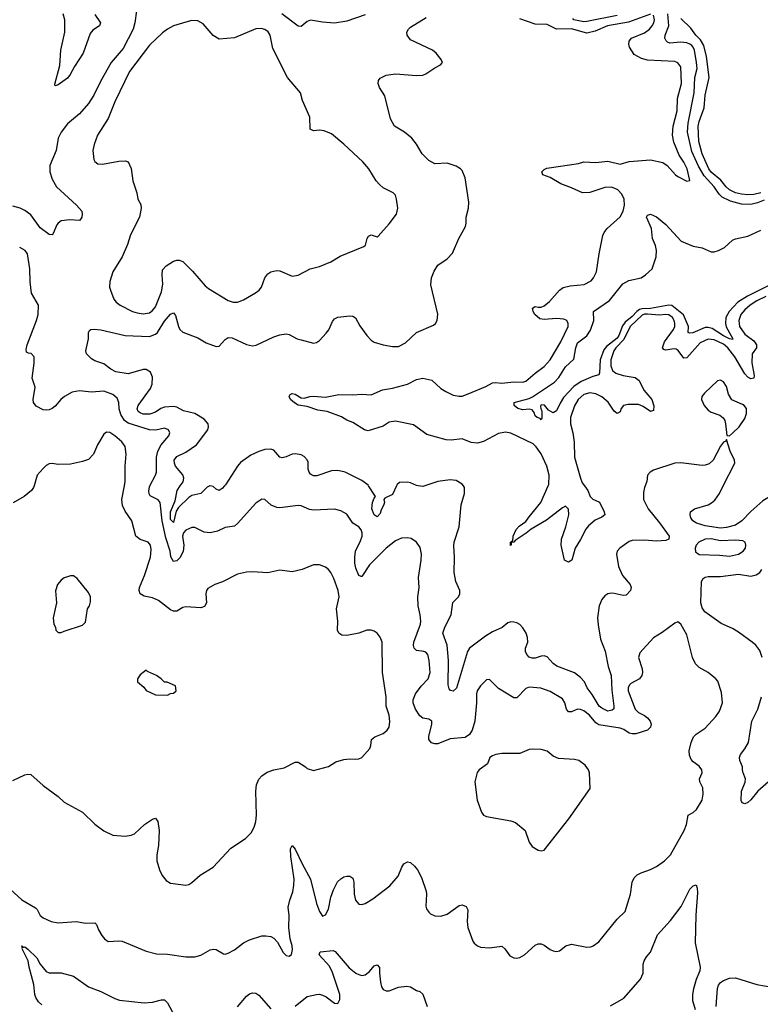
# Model space of a CAD drawing. Header units: inches. Extents: x 1473912 to 1647258, y 640388 to 773423.
# Tile 288 of 420: x 1533776 to 1538653, y 736585 to 743071. Entities that reach past the tile are written whole.
import ezdxf

# ---------------------------------------------------------------- set-up
doc = ezdxf.new("R2010")
doc.units = ezdxf.units.IN
doc.header["$MEASUREMENT"] = 0
doc.layers.add('B5733', color=7, linetype='Continuous')
doc.layers.add('B5734', color=7, linetype='Continuous')

msp = doc.modelspace()

# ---------------------------------------------------------------- linework, layer by layer
at = {"layer": 'B5733', "color": 5}
for points, elevation in [([(1533690, 737364.4), (1533790, 737273.7), (1533880.7, 737220.7), (1533890.5, 737210), (1533910.4, 737170), (1533930, 737155.3), (1533982.8, 737130), (1534030, 737120.9), (1534150, 737130.4), (1534210, 737120.5), (1534270, 737120.7), (1534282.8, 737110), (1534295.9, 737075.9), (1534318, 737038), (1534335.3, 737015.3), (1534358, 736998), (1534430, 737004), (1534450, 737000.7), (1534610, 736935.5), (1534676.7, 736916.7), (1534750, 736914.4), (1534870, 736898.4), (1534930, 736898.4), (1534970, 736908.2), (1535030, 736944), (1535050, 736947.3), (1535070, 736946), (1535118, 736918), (1535130, 736914.8), (1535150, 736920.7), (1535190, 736944.4), (1535249.8, 736990.3), (1535289.7, 737010.3), (1535370, 737035.5), (1535395.9, 737035.9), (1535430, 737030.8), (1535450, 737021), (1535474.6, 736994.6), (1535510, 736926.8), (1535530, 736906.8), (1535550, 736901), (1535566, 736914), (1535573, 736947), (1535571, 736970), (1535556.6, 737016.6), (1535548, 737090), (1535549.8, 737170), (1535545, 737225), (1535554, 737270), (1535573.7, 737326.3), (1535581.6, 737370), (1535583.2, 737410), (1535561.4, 737558.6), (1535559.6, 737610), (1535570, 737630.6), (1535590, 737607.3), (1535635.2, 737510), (1535690.2, 737410), (1535730.2, 737250), (1535750, 737197.3), (1535770, 737164.9), (1535790, 737173.4), (1535810, 737210.7), (1535824.4, 737290), (1535841.9, 737338.1), (1535868.4, 737391.6), (1535890, 737412), (1535910, 737424.2), (1535930, 737428.8), (1535950, 737428.4), (1535970, 737414.8), (1535977.4, 737390), (1535977.7, 737310), (1535987.6, 737270), (1536010, 737245.5), (1536030, 737241.6), (1536050, 737248.4), (1536100.7, 737279.3), (1536213.7, 737366.3), (1536267.3, 737430), (1536291.7, 737488.3), (1536306, 737510), (1536330, 737524), (1536350, 737519.1), (1536375.2, 737495.2), (1536394.9, 737470), (1536420.9, 737420.9), (1536451.8, 737330), (1536454.9, 737310), (1536450.4, 737230.4), (1536454.4, 737214.4), (1536470, 737190.8), (1536481.7, 737181.7), (1536510, 737168), (1536550, 737166.4), (1536590, 737178.4), (1536670, 737234.9), (1536690, 737239.1), (1536716, 737230), (1536727.5, 737207.5), (1536722, 737130), (1536726.4, 737090), (1536760.9, 737000.9), (1536768.4, 736988.4), (1536791.3, 736970), (1536810, 736962), (1536870, 736956.3), (1536950, 736967.3), (1536970, 736950.8), (1537003.7, 736903.7), (1537030, 736890.5), (1537048.4, 736888.4), (1537070, 736894), (1537100.9, 736910), (1537170, 736974.9), (1537190, 736982.4), (1537210, 736982.4), (1537230, 736974.4), (1537270, 736946), (1537290, 736936.3), (1537310, 736933.4), (1537330, 736937.3), (1537373.2, 736970), (1537410, 736982), (1537510, 736961.3), (1537536.1, 736963.9), (1537553.2, 736970), (1537590, 736996.3), (1537710, 737145.5), (1537763.3, 737196.7), (1537798.7, 737310), (1537809.6, 737390.4), (1537822, 737418), (1537842.9, 737437.1), (1537868.4, 737451.6), (1537930, 737472), (1537970, 737493.1), (1538021.6, 737530), (1538061.6, 737570), (1538150.7, 737729.3), (1538166.9, 737770), (1538178, 737830), (1538210.9, 737849.1), (1538231.9, 737868.1), (1538269.5, 737930), (1538277, 737970), (1538273.6, 738010), (1538254, 738050), (1538251.6, 738070), (1538269.6, 738110), (1538267.3, 738130), (1538250, 738154), (1538210, 738182), (1538197, 738197), (1538185.9, 738225.9), (1538184.8, 738255.2), (1538196.9, 738310), (1538213.3, 738346.7), (1538230, 738365.5), (1538290, 738404.9), (1538359.6, 738480.4), (1538384.2, 738515.8), (1538404.7, 738570), (1538398.5, 738638.5), (1538372.6, 738712.6), (1538360.9, 738730), (1538309.3, 738770), (1538250, 738804.2), (1538227.2, 738827.2), (1538207.1, 738870), (1538170, 739018), (1538130, 739088.7), (1538110, 739104), (1538090, 739095.3), (1538006.6, 739033.4), (1537950, 738999.3), (1537860.5, 738899.5), (1537850.7, 738870), (1537874.4, 738794.4), (1537878, 738770), (1537873.8, 738750), (1537856.5, 738730), (1537801.2, 738698.8), (1537790.9, 738689.1), (1537782.2, 738670), (1537783.2, 738650), (1537830, 738529), (1537850, 738506.7), (1537890, 738487.8), (1537910, 738472.9), (1537926.7, 738450), (1537934.2, 738430), (1537930.3, 738410), (1537909.4, 738390.6), (1537833.5, 738366.5), (1537810, 738365.7), (1537790, 738371.4), (1537754.9, 738394.9), (1537730, 738403.4), (1537590, 738426.1), (1537570, 738439.8), (1537528.7, 738490), (1537490, 738518), (1537470, 738527.1), (1537450, 738528.9), (1537410, 738512), (1537390, 738511.3), (1537377.6, 738530), (1537366, 738570), (1537350, 738596.3), (1537270, 738645.1), (1537208.5, 738668.5), (1537130, 738674.7), (1537110, 738665.6), (1537050, 738602.9), (1537030, 738602.9), (1536930, 738665.6), (1536870, 738723.7), (1536850, 738722), (1536843.4, 738716.6), (1536810, 738682.9), (1536789.3, 738650.7), (1536784.2, 738630), (1536783.8, 738570), (1536773, 738450), (1536755.8, 738390), (1536738.2, 738361.8), (1536710, 738342.2), (1536610, 738334.1), (1536530, 738300.3), (1536510, 738300.3), (1536488.1, 738308.1), (1536471.1, 738330), (1536470.9, 738350), (1536489.6, 738429.6), (1536489.3, 738450), (1536470, 738462.9), (1536430, 738469.7), (1536410, 738485.1), (1536382.2, 738530), (1536367.1, 738570), (1536367.1, 738590), (1536382.5, 738630), (1536418.8, 738681.2), (1536466, 738730), (1536478.8, 738770), (1536473.5, 738850), (1536463, 738890), (1536450, 738904.2), (1536437.2, 738910), (1536390, 738916.4), (1536373, 738930), (1536368.3, 738948.3), (1536370.7, 738970), (1536414.5, 739090), (1536416.9, 739110), (1536413.5, 739150), (1536400.8, 739210), (1536398.2, 739270), (1536406, 739330), (1536403.3, 739396.7), (1536419.7, 739510), (1536421.1, 739550), (1536413.7, 739593.7), (1536389.7, 739629.7), (1536353.1, 739653.1), (1536330, 739658.4), (1536290, 739656.2), (1536250, 739638.9), (1536189.2, 739590), (1536099.1, 739500.9), (1536079.8, 739480.2), (1536030, 739402.7), (1536024.1, 739404.1), (1536010, 739409.2), (1535990, 739457.2), (1535983.8, 739490), (1535983.1, 739530), (1535987.6, 739570), (1536021.1, 739638.9), (1536030.5, 739670), (1536031.1, 739691.1), (1536025.1, 739710), (1536010, 739729.7), (1535970, 739755.6), (1535930, 739814), (1535890, 739836.9), (1535850, 739846), (1535710, 739840.4), (1535685.5, 739845.5), (1535630, 739869.6), (1535610, 739871.8), (1535490, 739856), (1535470, 739857.2), (1535432.7, 739872.7), (1535390, 739909.4), (1535370, 739912), (1535330, 739887), (1535210, 739751.5), (1535190, 739735.1), (1535130, 739726.9), (1535078.2, 739701.8), (1535030, 739691.8), (1534990, 739695.8), (1534930, 739727.1), (1534910, 739727.1), (1534870, 739708), (1534854.6, 739690), (1534848.3, 739670), (1534858, 739610), (1534852.3, 739567.7), (1534830, 739527.1), (1534810, 739506.6), (1534790, 739502.4), (1534771.7, 739531.7), (1534767.5, 739570), (1534738.7, 739658.7), (1534715.1, 739770), (1534700.4, 739890), (1534688.7, 739908.7), (1534635.3, 739935.3), (1534628.3, 739948.3), (1534626.3, 739966.3), (1534630, 739994), (1534633.3, 740000)], 740), ([(1533730, 738059.3), (1533810, 738096.4), (1533830, 738102), (1533850, 738099.1), (1533930, 738026), (1534030, 737954.8), (1534070, 737916), (1534190, 737850.7), (1534270, 737771), (1534330, 737726.8), (1534390, 737698.8), (1534470, 737693.4), (1534510, 737699.1), (1534531.5, 737708.5), (1534599, 737770), (1534650, 737804), (1534670, 737811), (1534686.8, 737790), (1534694.9, 737730), (1534690.4, 737630), (1534679.3, 737570), (1534679.1, 737530), (1534697.3, 737470), (1534713.7, 737433.7), (1534741.1, 737401.1), (1534770, 737384), (1534870, 737370.7), (1534890, 737374.8), (1534910, 737386.8), (1534965.4, 737434.6), (1535051.1, 737488.9), (1535166.1, 737613.9), (1535263.3, 737676.7), (1535302.5, 737717.5), (1535322.5, 737757.5), (1535331.8, 737790), (1535335.6, 737830), (1535332, 737988), (1535335.1, 738030), (1535351.7, 738068.3), (1535370, 738090.7), (1535405.2, 738114.8), (1535450, 738128.9), (1535518, 738142), (1535590, 738179.3), (1535610, 738179.1), (1535658, 738150), (1535670, 738138), (1535710, 738124.7), (1535809.1, 738150.9), (1535858, 738182), (1535910, 738198), (1535950, 738202.8), (1535990, 738198.8), (1536010, 738202.8), (1536030, 738211), (1536081.2, 738270), (1536089.2, 738290), (1536093.2, 738330), (1536113.6, 738346.4), (1536170, 738368), (1536195.1, 738390), (1536209.6, 738410.4), (1536212.6, 738447.4), (1536209.8, 738490), (1536189.7, 738550), (1536188.4, 738610), (1536164.2, 738770), (1536163.6, 738970), (1536150, 739004), (1536130, 739029.2), (1536110, 739042.7), (1536089.5, 739049.5), (1536062, 739050), (1536010, 739029.6), (1535930, 739014.3), (1535896.3, 739016.3), (1535877, 739030), (1535868.2, 739050), (1535870.9, 739110), (1535861.5, 739190), (1535879.3, 739270), (1535872.8, 739310), (1535844, 739390), (1535824.2, 739430), (1535810, 739449.5), (1535790, 739464.5), (1535750, 739479.5), (1535710, 739479.6), (1535636, 739450), (1535570, 739433.3), (1535490, 739445.1), (1535410, 739426.6), (1535310, 739433), (1535270, 739431.3), (1535210, 739417.6), (1535111.7, 739368.3), (1535061, 739350), (1535015.8, 739324.2), (1535005.5, 739310), (1535002.4, 739290), (1535007.2, 739230), (1534993.7, 739206.3), (1534970, 739196), (1534870, 739204), (1534850, 739198.9), (1534810, 739174.7), (1534790, 739174.3), (1534770, 739184.4), (1534690, 739245.8), (1534650, 739262.8), (1534594.7, 739274.7), (1534570, 739289.7), (1534562.3, 739310), (1534564.8, 739330), (1534597.1, 739410), (1534636.4, 739530), (1534642, 739582), (1534638, 739610), (1534622.7, 739630), (1534570, 739646.6), (1534540.5, 739670), (1534515.1, 739770), (1534470, 739834.5), (1534454, 739870), (1534448.5, 739911.5), (1534465.7, 740000)], 760), ([(1533870.6, 740000), (1533867.7, 739990), (1533854, 739970), (1533806, 739930), (1533732.5, 739887.5)], 760), ([(1535029.2, 740000), (1535010, 739992), (1534969.5, 739950.5), (1534910, 739936.2), (1534890, 739924.6), (1534822.2, 739857.8), (1534805.7, 739834.3), (1534790, 739759.6), (1534770, 739779.3), (1534769.3, 739830), (1534798.9, 739901.1), (1534812.8, 739970), (1534833.5, 740000)], 720), ([(1535124.7, 740000), (1535110, 739982.9), (1535090, 739969.6), (1535070, 739977.6), (1535050, 739995.1), (1535031.3, 740000)], 720), ([(1536257.4, 740000), (1536230, 739944.2), (1536180.3, 739919.7), (1536174.9, 739910), (1536178, 739890), (1536172.4, 739870), (1536157.4, 739842.6), (1536150, 739817.2), (1536130, 739797), (1536109.7, 739810), (1536094.5, 739850), (1536098.7, 739890), (1536110, 739918.8), (1536119.3, 739930), (1536072.6, 740000)], 720), ([(1536444.9, 740000), (1536430, 739995.1), (1536400.4, 740000)], 720), ([(1537894, 740000), (1537890.2, 739989.8), (1537884.1, 739955.9), (1537884.7, 739910), (1537915, 739850), (1537990, 739757.2), (1538052.2, 739670), (1538051.5, 739650), (1538030, 739641.1), (1537970, 739634.9), (1537890, 739641.8), (1537810, 739640.6), (1537790, 739632.9), (1537727.4, 739590), (1537711.4, 739570), (1537705.8, 739550), (1537720.1, 739470), (1537746.4, 739410), (1537795.4, 739350), (1537803.2, 739330), (1537797.7, 739310), (1537770, 739281.3), (1537750, 739277.2), (1537690, 739291.6), (1537670, 739293.6), (1537650, 739288.7), (1537630, 739275.3), (1537610, 739252.4), (1537592, 739210), (1537582, 739130), (1537584.7, 739084.7), (1537601.4, 738990), (1537632.3, 738912.3), (1537650.9, 738810), (1537670.2, 738750), (1537675, 738655), (1537689.3, 738550), (1537688.2, 738531.8), (1537678.3, 738521.7), (1537650, 738516.2), (1537610, 738535.8), (1537592.7, 738550), (1537546, 738626), (1537512.1, 738670), (1537494.7, 738710), (1537470, 738738.4), (1537430, 738769.2), (1537312.1, 738812.1), (1537289.6, 738829.6), (1537250, 738874.8), (1537230, 738881), (1537210, 738879.1), (1537170, 738865.7), (1537150, 738864.3), (1537130, 738872), (1537114.6, 738890), (1537106, 738910), (1537107.3, 738930), (1537122.3, 738970), (1537121, 739001), (1537111.6, 739030), (1537090, 739065.6), (1537070, 739086), (1537050, 739098.4), (1537030, 739102.9), (1537010, 739105.1), (1536990, 739098.4), (1536953.1, 739066.9), (1536890, 739038.3), (1536843.9, 739010), (1536739, 738930), (1536725.8, 738910), (1536653.1, 738666.9), (1536630, 738647.6), (1536612.8, 738652.8), (1536603.5, 738663.5), (1536598.4, 738690), (1536599.9, 738850), (1536590.3, 738950.3), (1536563.1, 739030), (1536576.1, 739070), (1536617.1, 739150), (1536627.7, 739232.3), (1536665.4, 739270), (1536675.3, 739290), (1536674.8, 739310), (1536647.9, 739370), (1536637.3, 739430), (1536638.4, 739530), (1536633.8, 739606.2), (1536636.5, 739630), (1536671, 739730), (1536683.9, 739876.1), (1536705.6, 739950), (1536704.5, 739990), (1536697.8, 740000)], 720), ([(1537495.9, 740000), (1537517.5, 739970), (1537532.1, 739930), (1537550, 739913.2), (1537594, 739894), (1537625.9, 739830), (1537629.2, 739810), (1537610, 739793.3), (1537566.5, 739773.5), (1537522.6, 739737.4), (1537504, 739716), (1537470, 739647.4), (1537434.9, 739590), (1537411.5, 739510), (1537390, 739498.5), (1537363.1, 739510), (1537342, 739610), (1537343.4, 739650), (1537372.9, 739730), (1537393, 739810), (1537390, 739846), (1537370, 739866.3), (1537350, 739856), (1537245.3, 739774.7), (1537145, 739715), (1537112.1, 739687.9), (1537039.2, 739640.8), (1537030, 739628.9), (1537012.2, 739627.8), (1537012.2, 739612.2), (1537007, 739607), (1537008.6, 739628.6), (1537016.9, 739636.9), (1537023.1, 739636.9), (1537026.3, 739670), (1537046.2, 739713.8), (1537065.6, 739734.4), (1537110, 739764.6), (1537130, 739795.5), (1537208.4, 739891.6), (1537255.5, 740000)], 680), ([(1538880.6, 740000), (1538880.3, 739999.7), (1538750, 739949.8), (1538670, 739902.4), (1538590, 739832.5), (1538530.7, 739769.3), (1538490, 739740.4), (1538430, 739725.1), (1538390, 739722.4), (1538290, 739737.7), (1538233.8, 739753.8), (1538209.4, 739769.4), (1538195.8, 739790), (1538190.9, 739810), (1538193, 739830), (1538219.5, 739850), (1538310, 739876.4), (1538332.3, 739887.7), (1538354.1, 739905.9), (1538383.9, 739950), (1538409, 740000)], 720), ([(1538665.2, 738870), (1538650, 738916), (1538623.5, 738950), (1538599.3, 738970), (1538510, 739037.4), (1538470, 739061), (1538394.4, 739094.4), (1538288.7, 739170), (1538270, 739196.2), (1538262.1, 739230), (1538266.6, 739370), (1538276.9, 739390), (1538290, 739398.8), (1538310, 739403), (1538390, 739404), (1538510, 739418.4), (1538590, 739406), (1538625.4, 739414.6), (1538650.5, 739429.5), (1538664.1, 739450)], 720), ([(1538707.2, 738050), (1538636.5, 737990), (1538590, 737932.3), (1538570, 737915.1), (1538550, 737905.2), (1538532.7, 737912.7), (1538526.9, 737926.9), (1538528.5, 737990), (1538552.3, 738047.7), (1538556.2, 738070), (1538540.4, 738110), (1538535.1, 738130), (1538536.4, 738150), (1538518.2, 738190), (1538515.3, 738210), (1538522.7, 738230), (1538551.7, 738268.3), (1538574.3, 738310), (1538597.3, 738450), (1538635.8, 738530), (1538659.9, 738610)], 720), ([(1537665.6, 736574.4), (1537754.5, 736625.5), (1537865.1, 736750), (1537881.6, 736790), (1537882.3, 736850), (1537888, 736872), (1537903, 736897), (1537931, 736929), (1537976.9, 737043.1), (1538062.4, 737137.6), (1538131.6, 737228.4), (1538190, 737344), (1538210, 737366), (1538230, 737371), (1538238, 737350), (1538238.3, 737318.3), (1538228.3, 737171.7), (1538223.8, 736990), (1538257.8, 736830), (1538255.3, 736804.7), (1538231.4, 736748.6), (1538212.5, 736687.5), (1538205.8, 736650), (1538206, 736610), (1538224.1, 736550)], 720), ([(1533921.8, 736581.8), (1533900.1, 736600.1), (1533882, 736630), (1533876.2, 736650), (1533870, 736715.3), (1533838.5, 736830), (1533832, 736872), (1533792.3, 736950), (1533795.3, 736955.3), (1533789.8, 736970.2), (1533802, 736962), (1533810, 736963.8), (1533830, 736948.8), (1533890, 736890.3), (1533911.3, 736850), (1533950, 736800.4), (1533970, 736792.7), (1534050, 736791.6), (1534130, 736770.2), (1534230, 736699.6), (1534310, 736670.2), (1534402.4, 736622.4), (1534432.6, 736612.6), (1534595.4, 736595.4), (1534650, 736598.3), (1534710, 736615.3), (1534730, 736614.4), (1534750, 736594), (1534795.8, 736510)], 720), ([(1535590, 736571.7), (1535670, 736636), (1535730, 736650.3), (1535750, 736652), (1535770, 736646), (1535794.4, 736634.4), (1535850, 736593.4), (1535870, 736590.8), (1535883.6, 736616.4), (1535883.5, 736650), (1535835, 736795), (1535815.8, 736835.8), (1535748.3, 736911.7), (1535754, 736930), (1535839.4, 736939.4), (1535853.8, 736933.8), (1535944.8, 736824.8), (1535990, 736790.2), (1536010, 736780.3), (1536030, 736775.6), (1536050, 736779.5), (1536079, 736801), (1536110, 736837.6), (1536130, 736845.5), (1536146.4, 736826.4), (1536144.9, 736790), (1536151.4, 736730), (1536159.2, 736699.2), (1536170, 736682), (1536190, 736674.6), (1536210, 736674.6), (1536270, 736696.9), (1536324.7, 736704.7), (1536350, 736699.3), (1536390, 736676.3), (1536411, 736670), (1536430, 736651), (1536459, 736570)], 720), ([(1538361.7, 736570), (1538372.1, 736687.9), (1538378.4, 736710), (1538390, 736728.8), (1538410, 736742.6), (1538450, 736757), (1538490, 736759.5), (1538630, 736715.5), (1538730, 736697.6)], 720), ([(1535210.7, 736569.3), (1535270, 736638), (1535290, 736653), (1535310, 736660.5), (1535330, 736658), (1535350, 736645.5), (1535430, 736554.9)], 720)]:
    msp.add_lwpolyline(points, dxfattribs=dict(at, elevation=elevation))
for points, elevation in [([(1538330, 739651.9), (1538290.7, 739650), (1538248.9, 739630), (1538230.2, 739610), (1538223.2, 739590), (1538226.2, 739566.2), (1538250, 739548.4), (1538384.5, 739544.5), (1538450, 739538.2), (1538510, 739549.4), (1538541, 739570), (1538554.6, 739590), (1538557.2, 739610), (1538553, 739630), (1538538.3, 739638.3), (1538490, 739643), (1538390, 739638.5)], 740), ([(1534130, 739408.7), (1534110, 739408.7), (1534090, 739402), (1534070, 739394), (1534050, 739379), (1534026, 739350), (1534011.1, 739308.9), (1534018.8, 739230), (1533996, 739130), (1534001, 739090), (1534012, 739070), (1534014, 739050), (1534030, 739034), (1534050, 739034), (1534070, 739042), (1534190, 739082), (1534210, 739102), (1534222, 739190), (1534235.3, 739210), (1534243.1, 739236.9), (1534242, 739270), (1534230, 739298), (1534154, 739390)], 780), ([(1534610, 738786), (1534570, 738755.3), (1534551.3, 738730), (1534551.3, 738710), (1534594.4, 738674.4), (1534610, 738652), (1534670, 738624.7), (1534750, 738622), (1534768.4, 738631.6), (1534790, 738634), (1534806, 738650), (1534802, 738682), (1534747.3, 738707.3), (1534730, 738708), (1534708, 738730), (1534678, 738750), (1534618, 738778)], 780), ([(1537150, 738266.6), (1537130, 738263.7), (1537070, 738237), (1536950, 738237), (1536912, 738230), (1536890, 738220.9), (1536871, 738210), (1536857.1, 738170), (1536802.8, 738130), (1536788.2, 738111.8), (1536773.4, 738050), (1536787.7, 737930), (1536817.3, 737850), (1536830.5, 737830.5), (1536850, 737823), (1537010, 737794), (1537042, 737782), (1537104.7, 737730), (1537130, 737652), (1537150, 737624.7), (1537190, 737601), (1537210, 737596), (1537230, 737601), (1537393.1, 737806.9), (1537533.3, 738006.7), (1537529.3, 738110), (1537520.9, 738130), (1537500.1, 738160.1), (1537459, 738190), (1537430, 738197.6), (1537323.3, 738203.3), (1537290, 738219.5), (1537250, 738251.6), (1537210, 738262.9)], 760)]:
    msp.add_lwpolyline(points, close=True, dxfattribs=dict(at, elevation=elevation))
at = {"layer": 'B5734', "color": 5}
for points, elevation in [([(1534546.1, 743130), (1534534, 743050), (1534523, 743010), (1534458.3, 742881.7), (1534379.4, 742790), (1534310, 742669.7), (1534265.1, 742574.9), (1534230, 742519.7), (1534170, 742451.8), (1534090, 742384.7), (1534050, 742330.9), (1534028.5, 742290), (1534016.9, 742210), (1533975.5, 742110), (1533973.9, 742070), (1533990, 742020.3), (1534018.2, 741970), (1534150.3, 741850), (1534184.9, 741810), (1534188.5, 741790), (1534186, 741770), (1534179.6, 741760.4), (1534170, 741749.6), (1534107.3, 741752.7), (1534050, 741746), (1534030, 741731.8), (1534021, 741719), (1533997.5, 741662.5), (1533990, 741654.5), (1533970, 741656.9), (1533910, 741701), (1533850, 741785.1), (1533810, 741814.3), (1533779.3, 741830), (1533730, 741843.5)], 720), ([(1534270, 743104.7), (1534307.6, 743050), (1534302.2, 743030), (1534258.6, 743001.4), (1534240, 742980), (1534194.6, 742850), (1534137.6, 742762.4), (1534109.4, 742710), (1534090, 742686.1), (1534030, 742642), (1534010, 742635.3), (1534007.2, 742647.2), (1534041.4, 742770), (1534047.9, 742870), (1534073.1, 742990), (1534073.3, 743070), (1534061.8, 743110)], 680), ([(1536050, 743104.4), (1535930, 743061.2), (1535850, 743048.8), (1535770, 743054.1), (1535690, 743067.5), (1535670, 743058.9), (1535630, 743027.2), (1535610, 743028.2), (1535502, 743110)], 720), ([(1537930, 743106.9), (1537784.5, 743055.5), (1537646.4, 743030), (1537564.7, 742995.3), (1537510, 742983.2), (1537410, 743012.2), (1537310, 743008.3), (1537250, 743040.2), (1537170, 743042.6), (1537070, 743076.5)], 680), ([(1538677.8, 741882.2), (1538634.7, 741865.3), (1538590, 741855), (1538530, 741856.5), (1538456.9, 741876.9), (1538402.2, 741902.2), (1538381.7, 741921.7), (1538348.9, 741970), (1538282.3, 742042.3), (1538245.5, 742105.5), (1538202.6, 742202.6), (1538173, 742330), (1538177.4, 742390), (1538218, 742590), (1538222.6, 742690), (1538236.4, 742750), (1538233.9, 742790), (1538218.7, 742870), (1538211, 742890), (1538201, 742901), (1538190, 742911), (1538170, 742919.2), (1538130, 742922.7), (1538057.7, 742917.7), (1538042.7, 742922.7), (1538032.2, 742932.2), (1538025.3, 742950), (1538026.4, 742970), (1538049.9, 743030.1), (1538043.9, 743110)], 660), ([(1534833.5, 740000), (1534852.5, 740027.5), (1534856.9, 740050), (1534850, 740074), (1534802.6, 740130), (1534794.5, 740150), (1534794, 740170), (1534810, 740193.8), (1534870, 740222.7), (1534939.8, 740270), (1535014.8, 740370), (1535020.3, 740390), (1535016.8, 740410), (1534990, 740440.3), (1534930, 740476.5), (1534854, 740494), (1534810, 740517.7), (1534790, 740523.4), (1534730, 740519.7), (1534705.2, 740510), (1534670, 740485), (1534632.2, 740472.2), (1534590, 740473.5), (1534570, 740480.5), (1534556.8, 740490), (1534550, 740507.3), (1534555.2, 740530), (1534637.2, 740642.8), (1534648.3, 740670), (1534650, 740716), (1534637.8, 740750), (1534610, 740766.6), (1534590, 740767.7), (1534490, 740739), (1534410, 740751.6), (1534376.4, 740770), (1534330, 740805), (1534270, 740823.9), (1534250, 740836.8), (1534216.2, 740870), (1534211.8, 740890), (1534228.7, 740970), (1534228.5, 741011.5), (1534235.3, 741024.7), (1534244, 741030), (1534267, 741033), (1534311.2, 741028.8), (1534470, 740991.8), (1534630, 740985.3), (1534670, 740999.1), (1534682.6, 741010), (1534730, 741086.2), (1534770, 741132), (1534790, 741140.4), (1534801.6, 741121.6), (1534820.8, 741050), (1534831.1, 741031.1), (1534850, 741012), (1534950, 740975), (1535003.5, 740943.5), (1535070, 740918), (1535090, 740921.6), (1535130, 740964), (1535150, 740976.9), (1535176.3, 740976.3), (1535270, 740932.4), (1535310, 740923.2), (1535332.6, 740927.4), (1535450, 740981.5), (1535490, 740994.9), (1535530, 741000.8), (1535550, 740996.9), (1535603, 740970), (1535630, 740961.6), (1535710, 740941.5), (1535730, 740944.2), (1535750, 740957.1), (1535794.5, 741005.5), (1535811.2, 741028.8), (1535836.2, 741083.8), (1535850, 741100.3), (1535870, 741111.2), (1535950, 741120.7), (1535970, 741117.7), (1535987.1, 741107.1), (1536015, 741055), (1536061.3, 740990), (1536090, 740960.4), (1536110, 740946.7), (1536168.8, 740928.8), (1536230, 740917.6), (1536270, 740918.4), (1536317.5, 740942.5), (1536390, 741010.5), (1536500.9, 741059.1), (1536514, 741070), (1536526, 741090), (1536529.5, 741130.5), (1536484.5, 741324.5), (1536488.5, 741370), (1536505.7, 741414.3), (1536530, 741454), (1536590, 741495.5), (1536625.9, 741534.1), (1536668.2, 741630), (1536712.8, 741710), (1536716.9, 741730), (1536715.4, 741770), (1536731.3, 741830), (1536733, 741870), (1536709.7, 742030.3), (1536690, 742077.7), (1536678.5, 742090), (1536650, 742107), (1536590, 742125.8), (1536510, 742121.7), (1536470, 742143.5), (1536426.9, 742186.8), (1536390, 742251.1), (1536359.2, 742290), (1536310, 742329.8), (1536245.1, 742370), (1536218.4, 742418.4), (1536180.4, 742570), (1536144.8, 742624.8), (1536136.8, 742650), (1536139.8, 742670), (1536150, 742685.2), (1536190, 742705.4), (1536250, 742714.2), (1536390, 742702.9), (1536430, 742706.2), (1536450, 742714), (1536510, 742755.3), (1536546, 742774), (1536559.3, 742790), (1536552, 742810), (1536518.3, 742850), (1536493.7, 742870), (1536350, 742939.8), (1536326.6, 742970), (1536326.2, 742990), (1536337.4, 743010), (1536350, 743021.7), (1536453.2, 743086.8)], 720), ([(1537255.5, 740000), (1537259.9, 740010), (1537262.8, 740070), (1537247.7, 740130), (1537210, 740212.3), (1537177.3, 740257.3), (1537156.2, 740276.2), (1537010, 740346.6), (1536974.1, 740354.1), (1536930, 740345.2), (1536830, 740291.6), (1536790, 740282.2), (1536750, 740285.7), (1536690.3, 740310.3), (1536618, 740302), (1536584.3, 740304.3), (1536457.7, 740337.7), (1536370, 740402), (1536250, 740425.6), (1536210, 740419.2), (1536170, 740393.5), (1536070, 740363.7), (1536046.9, 740370), (1535970, 740418), (1535930, 740432.6), (1535894.1, 740454.1), (1535801.2, 740490), (1535738.4, 740498.4), (1535670, 740524), (1535610, 740532.9), (1535586.5, 740546.5), (1535559.8, 740570), (1535551.5, 740590), (1535557.6, 740602.4), (1535570, 740608.5), (1535590, 740603.6), (1535630, 740579.7), (1535650, 740577.8), (1535686.6, 740590), (1535710, 740592.2), (1535790, 740584.2), (1535877.1, 740602.9), (1535970, 740600.2), (1536030, 740604.2), (1536090, 740600.2), (1536166.2, 740633.8), (1536230, 740643.6), (1536330, 740671.2), (1536390, 740701.4), (1536430, 740709.4), (1536490, 740697.6), (1536550, 740642.7), (1536581.5, 740621.5), (1536630, 740597.6), (1536670, 740590.6), (1536690, 740592.3), (1536730, 740605.7), (1536845.8, 740654.3), (1536890, 740679.4), (1536910, 740681.9), (1536950, 740677.7), (1537030, 740686.1), (1537090, 740683.5), (1537110, 740690.1), (1537170, 740742.4), (1537230, 740786.8), (1537269.8, 740830), (1537338.6, 740950), (1537387.8, 741050), (1537387.8, 741070), (1537378.4, 741090), (1537359.5, 741099.5), (1537310, 741102.8), (1537230, 741095.4), (1537201.7, 741101.7), (1537167.8, 741130), (1537156.8, 741150), (1537152.8, 741170), (1537170, 741182.4), (1537190, 741176.8), (1537210, 741178), (1537230, 741186.5), (1537265, 741215), (1537330, 741288.9), (1537353.8, 741306.2), (1537402, 741318), (1537492.7, 741327.3), (1537538.7, 741350), (1537554.7, 741370), (1537573.7, 741410), (1537592.3, 741530), (1537616, 741650), (1537624.4, 741670), (1537644.4, 741695.6), (1537730, 741772.4), (1537750.8, 741809.2), (1537759, 741850), (1537756.1, 741890), (1537742, 741922), (1537715.2, 741950), (1537690, 741962.2), (1537670, 741967.2), (1537630, 741966.6), (1537530, 741932.7), (1537481.2, 741930), (1537410, 741963.5), (1537339.5, 741990), (1537270, 742032.7), (1537222, 742050), (1537215.3, 742070), (1537230, 742084.7), (1537247.6, 742092.4), (1537455.5, 742124.5), (1537490, 742134.3), (1537570, 742130.2), (1537650, 742139.7), (1537730, 742118.9), (1537790, 742136.5), (1537928.9, 742148.9), (1538010.3, 742130.3), (1538038.8, 742110), (1538094.8, 742050), (1538110, 742039.1), (1538170, 742007.3), (1538188.4, 742011.6), (1538172.2, 742090), (1538150, 742132.8), (1538118, 742178), (1538084.2, 742264.2), (1538074.2, 742310), (1538079, 742370), (1538106.6, 742470), (1538108.2, 742551.8), (1538134.3, 742650), (1538130, 742761.2), (1538110, 742787.3), (1538090, 742795.6), (1537910, 742803.9), (1537870, 742816.3), (1537822.9, 742842.9), (1537790.8, 742890), (1537787.3, 742910), (1537789.7, 742930), (1537804.5, 742950), (1537890, 742984.5), (1537924, 743010), (1537940.9, 743030), (1537952.3, 743050), (1537956.5, 743070), (1537950, 743102)], 680), ([(1537710, 743098.9), (1537510, 743058.5), (1537490, 743057.6), (1537425.1, 743070), (1537418.5, 743078.5)], 660), ([(1538656.3, 741930), (1538610, 741919.1), (1538570, 741916.7), (1538530, 741922.4), (1538490, 741931.1), (1538449.2, 741950), (1538427.6, 741970), (1538393.8, 742013.8), (1538330, 742066), (1538313.8, 742090), (1538270, 742187.2), (1538247.9, 742270), (1538243.4, 742370), (1538250, 742401.1), (1538282.5, 742490), (1538290, 742574), (1538317.2, 742690), (1538299.2, 742830), (1538280.6, 742900.6), (1538259.2, 742939.2), (1538229, 742970), (1538194.9, 743014.9), (1538130, 743078.9)], 640), ([(1538710, 741320.1), (1538569.2, 741250.8), (1538505.5, 741210), (1538448.8, 741150), (1538427, 741110), (1538424.6, 741070), (1538428.7, 741048.7), (1538472.5, 740970), (1538470, 740965.1), (1538450, 740968.6), (1538410, 740988.4), (1538336.5, 741036.6), (1538310, 741043.9), (1538290, 741042.6), (1538208.9, 741008.9), (1538185.8, 741005.8), (1538178, 741010), (1538180.3, 741050), (1538146.8, 741126.8), (1538070, 741188.5), (1538050, 741191.4), (1537930.2, 741169.8), (1537872.7, 741167.3), (1537857.6, 741162.4), (1537839.4, 741150), (1537810, 741116.1), (1537762.1, 741077.9), (1537746, 741054), (1537721.4, 740990), (1537710, 740973.7), (1537640.7, 740919.3), (1537622.8, 740897.2), (1537599.1, 740830), (1537594.7, 740745.3), (1537589, 740731), (1537550, 740719.8), (1537473.2, 740686.8), (1537424.6, 740655.4), (1537357.7, 740582.3), (1537334.1, 740545.9), (1537310, 740494), (1537290, 740481.2), (1537258, 740498), (1537232.7, 740532.7), (1537210, 740535.1), (1537204.9, 740524.9), (1537206.8, 740506.8), (1537214, 740494), (1537214.2, 740445.8), (1537210, 740435.3), (1537204.1, 740444.1), (1537182.7, 740450), (1537170, 740462.7), (1537163.3, 740483.3), (1537150, 740501.2), (1537130, 740506), (1537090, 740500.5), (1537055.3, 740510), (1537033.2, 740530), (1537032.7, 740550), (1537130, 740576), (1537153.4, 740586.6), (1537297.3, 740682.7), (1537325.5, 740714.5), (1537370, 740784.6), (1537426, 740834), (1537438.5, 740910), (1537450, 740942), (1537510.3, 740989.7), (1537534.6, 741025.4), (1537556.2, 741090), (1537554.5, 741150), (1537659, 741221), (1537747.8, 741332.2), (1537787.6, 741352.4), (1537868.2, 741371.8), (1537897.3, 741390), (1537939.8, 741430), (1537967.4, 741510), (1537968.6, 741550), (1537962.8, 741582.8), (1537943.1, 741630), (1537935.7, 741695.7), (1537903.7, 741770), (1537910, 741784.7), (1537930, 741790.6), (1537970, 741772.4), (1538030, 741723.1), (1538131.9, 741611.9), (1538210, 741580.3), (1538270, 741567.4), (1538330, 741542), (1538350, 741541.3), (1538378, 741550), (1538417, 741570), (1538470, 741618.4), (1538490, 741628.5), (1538570, 741644.7), (1538656.1, 741683.9)], 660), ([(1534633.3, 740000), (1534671.4, 740070), (1534676.5, 740090), (1534677.3, 740190), (1534684.9, 740230), (1534708.5, 740271.5), (1534759.2, 740330), (1534764.4, 740350), (1534755.8, 740370), (1534730, 740380.3), (1534672.7, 740367.3), (1534630, 740369.9), (1534490, 740413.5), (1534466.7, 740430), (1534442.3, 740470), (1534432, 740508), (1534428.9, 740550), (1534418, 740578), (1534390, 740602.7), (1534330, 740623.5), (1534250, 740618.1), (1534170, 740626.5), (1534122.1, 740617.9), (1534071, 740590), (1534046.5, 740570), (1534010, 740524.7), (1533990, 740509.7), (1533970, 740502), (1533950, 740498), (1533930, 740500.5), (1533885.1, 740525.1), (1533867.3, 740550), (1533865.6, 740570), (1533877, 740650), (1533858, 740710), (1533871.9, 740808.1), (1533872, 740850), (1533852.3, 740872.3), (1533834, 740874), (1533822, 740882), (1533819, 740899), (1533825.6, 740930), (1533887.8, 741090), (1533898.4, 741130), (1533900.9, 741190), (1533854.5, 741270), (1533845.1, 741345.1), (1533843.5, 741430), (1533827.6, 741530), (1533812.3, 741550), (1533776, 741570)], 740), ([(1538690, 741248.3), (1538630, 741218.9), (1538585.5, 741190), (1538550, 741159.6), (1538525.5, 741130), (1538511.1, 741090), (1538516.8, 741050), (1538550, 740999.6), (1538610, 740955.5), (1538629, 740930), (1538627.7, 740910), (1538598.4, 740870), (1538597.4, 740810), (1538612.5, 740727.5), (1538610.1, 740709.9), (1538590, 740705.9), (1538570, 740716), (1538550, 740738.9), (1538484.9, 740850), (1538439.6, 740910), (1538410, 740933.8), (1538350, 740962.2), (1538310, 740965.9), (1538256.8, 740943.2), (1538170, 740844.8), (1538150, 740841.6), (1538112.9, 740892.9), (1538099.9, 740899.9), (1538082.8, 740902.8), (1538030, 740895.1), (1538018.8, 740898.8), (1538008.9, 740910), (1538022.1, 740950), (1538081.2, 741030), (1538089.4, 741050), (1538091, 741070), (1538086.4, 741090), (1538073.9, 741110), (1538050, 741127.2), (1538030, 741129.9), (1537990, 741125.9), (1537910, 741132.5), (1537890, 741131.1), (1537875.7, 741124.3), (1537796, 741050), (1537754.6, 740965.4), (1537700.9, 740910), (1537687.6, 740890), (1537667.9, 740830), (1537668.1, 740790), (1537680.6, 740760.6), (1537702.2, 740742.2), (1537750, 740728.4), (1537830, 740714.4), (1537854.8, 740694.8), (1537886, 740630), (1537938.2, 740570), (1537951.8, 740528.2), (1537950, 740496), (1537930, 740489.8), (1537882.6, 740522.6), (1537850, 740537.3), (1537783.3, 740536.7), (1537751.2, 740528.8), (1537737.6, 740510), (1537730, 740487), (1537710, 740476.8), (1537690, 740491.8), (1537651.2, 740551.2), (1537610, 740587.8), (1537570, 740606.7), (1537530, 740612.3), (1537490, 740601.4), (1537452.7, 740570), (1537430, 740527), (1537403.6, 740450), (1537404.2, 740410), (1537418.7, 740350), (1537427.4, 740287.4), (1537428.6, 740188.6), (1537468.7, 740050), (1537480.9, 740020.9), (1537495.9, 740000)], 680), ([(1534465.7, 740000), (1534471.5, 740030), (1534469.7, 740130), (1534476.3, 740210), (1534470, 740259), (1534449.5, 740290), (1534403.7, 740330), (1534370, 740351.2), (1534346.9, 740353.1), (1534330, 740342), (1534288.5, 740271.5), (1534262, 740210), (1534230, 740175.1), (1534190, 740160.9), (1534110, 740143.7), (1534030, 740140.9), (1533990, 740146.6), (1533970, 740144.5), (1533950, 740135.1), (1533930, 740115.1), (1533890.6, 740070), (1533870.6, 740000)], 760), ([(1538409, 740000), (1538484.2, 740150), (1538483.5, 740170), (1538455.1, 740230), (1538430, 740306), (1538425.4, 740294.6), (1538410, 740289), (1538390, 740261.2), (1538342.3, 740170), (1538315.4, 740144.6), (1538290, 740136.2), (1538270, 740135.2), (1538130, 740151.8), (1538090, 740150.9), (1537950, 740103.6), (1537926.8, 740090), (1537910.6, 740070), (1537904.9, 740030), (1537894, 740000)], 720), ([(1536072.6, 740000), (1536070, 740003.9), (1536030, 740035.6), (1535919.3, 740090), (1535870, 740102.3), (1535830, 740099.8), (1535733, 740067), (1535710, 740066.7), (1535690, 740078.3), (1535681.5, 740090), (1535676.7, 740110), (1535676.5, 740156.5), (1535670, 740172.6), (1535650, 740194.5), (1535630, 740205.1), (1535590, 740212), (1535570, 740209.8), (1535530, 740190.9), (1535505.2, 740185.2), (1535489.8, 740189.8), (1535450, 740235.6), (1535430, 740241.4), (1535390, 740238.9), (1535350, 740227.8), (1535297.7, 740202.3), (1535230, 740154.8), (1535210, 740131.1), (1535131.8, 740008.2), (1535124.7, 740000)], 720), ([(1535031.3, 740000), (1535030, 740000.4), (1535029.2, 740000)], 720), ([(1536400.4, 740000), (1536390, 740001.7), (1536350, 740021.1), (1536330, 740025.4), (1536278, 740022), (1536262.3, 740010), (1536257.4, 740000)], 720), ([(1536697.8, 740000), (1536690, 740011.8), (1536650, 740034.7), (1536610, 740039.7), (1536530, 740028.2), (1536444.9, 740000)], 720)]:
    msp.add_lwpolyline(points, dxfattribs=dict(at, elevation=elevation))
for points, elevation in [([(1534910, 743065.7), (1534870, 743056), (1534790, 743031.2), (1534750, 743009.7), (1534715.8, 742984.2), (1534630, 742903.1), (1534499.1, 742730), (1534403.2, 742530), (1534358.6, 742421.4), (1534288.9, 742310), (1534267, 742250), (1534258.4, 742210), (1534264.9, 742150), (1534270, 742138), (1534290, 742122.8), (1534320.5, 742120.5), (1534430, 742139.1), (1534470, 742140.7), (1534490, 742134.8), (1534510.3, 742090.3), (1534520.4, 742010), (1534546.7, 741930), (1534553, 741890), (1534573.1, 741853.1), (1534577, 741830), (1534564, 741770), (1534505.5, 741654.5), (1534485.5, 741590), (1534450.2, 741509.8), (1534390.5, 741410), (1534370, 741346), (1534368.2, 741310), (1534373.4, 741290), (1534397.1, 741230), (1534410.7, 741210), (1534438.8, 741190), (1534519.1, 741150), (1534550, 741139.6), (1534590, 741132.8), (1534630, 741141.2), (1534650, 741154.9), (1534670, 741180.3), (1534710, 741279.5), (1534719.6, 741330), (1534713.4, 741390), (1534717.2, 741422.8), (1534741.7, 741450), (1534790, 741480.8), (1534810, 741487.4), (1534827.2, 741487.2), (1534850, 741479.1), (1534914, 741414), (1534998, 741318), (1535019.9, 741299.9), (1535150, 741221.6), (1535182, 741210), (1535210, 741210.4), (1535250, 741226.7), (1535328.5, 741271.5), (1535352.7, 741290), (1535369.5, 741310), (1535390, 741371), (1535410, 741397.3), (1535430, 741410.5), (1535470, 741419.1), (1535490, 741417.3), (1535570, 741382), (1535610, 741387.7), (1535689.7, 741430.3), (1535750, 741446.4), (1535824.1, 741475.9), (1535887.2, 741512.8), (1536042, 741578), (1536053.1, 741586.9), (1536064.2, 741630), (1536073.6, 741646.4), (1536090, 741654.9), (1536130, 741640.7), (1536135.6, 741644.4), (1536210, 741727.3), (1536257, 741790), (1536266.6, 741830), (1536258, 741890), (1536250, 741915.3), (1536235.3, 741930), (1536170, 741963.7), (1536145.3, 741985.3), (1536124.5, 742010), (1536075.6, 742090), (1536035.9, 742135.9), (1535910, 742252.3), (1535830, 742319.3), (1535780.1, 742340.1), (1535750, 742342.9), (1535710, 742339.3), (1535689.4, 742349.4), (1535686.6, 742430), (1535639.3, 742539.3), (1535625.1, 742590), (1535540.7, 742690), (1535442.2, 742882.2), (1535425.7, 742970), (1535411.4, 742991.4), (1535390, 743006.9), (1535366.6, 743013.4), (1535330, 743011.1), (1535190, 742951.6), (1535090, 742942.9), (1535050, 742966.6), (1534984.2, 743044.2), (1534950, 743064.7)], 740), ([(1538390, 740695.8), (1538370, 740691.5), (1538285.3, 740610), (1538268.7, 740590), (1538265.3, 740570), (1538283.1, 740530), (1538310, 740499.5), (1538330, 740486.7), (1538385.8, 740465.8), (1538407.8, 740447.8), (1538418.4, 740430), (1538423.1, 740410), (1538431.6, 740331.6), (1538450, 740331), (1538470, 740347.3), (1538514.7, 740390), (1538550, 740444.9), (1538562.8, 740477.2), (1538562, 740510), (1538547.6, 740530), (1538536.5, 740536.5), (1538466.3, 740566.3), (1538444.5, 740604.5), (1538430, 740655.6), (1538410, 740686.3)], 720)]:
    msp.add_lwpolyline(points, close=True, dxfattribs=dict(at, elevation=elevation))

doc.saveas('drawing.dxf')
